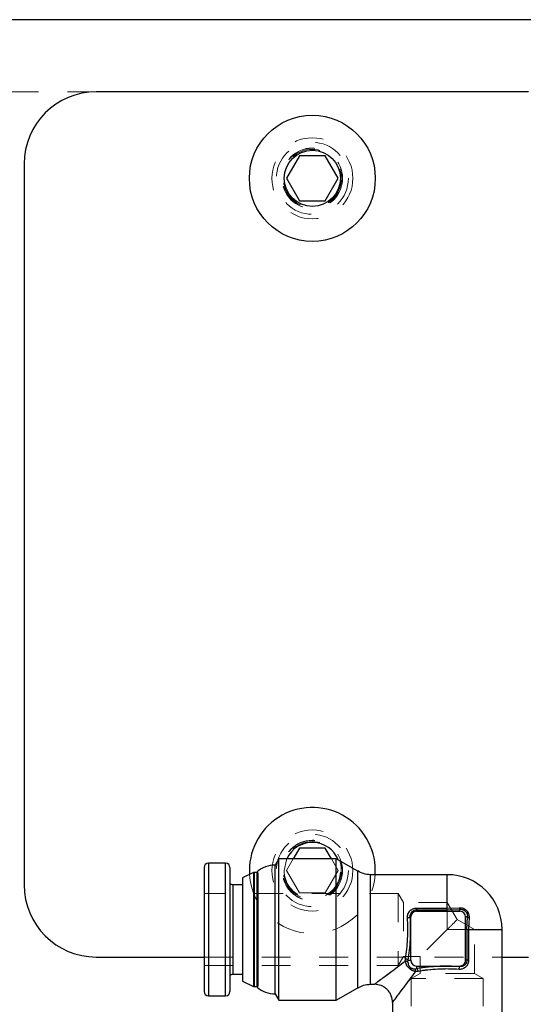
# Model space of a CAD drawing. Header units: inches. Extents: x 1880 to 2363, y -453 to -54.
# Tile 868 of 1056: x 2040.82 to 2042.56, y -63.78 to -60.37. Entities that reach past the tile are written whole.
import ezdxf

# ---------------------------------------------------------------- set-up
doc = ezdxf.new("R2010")
doc.units = ezdxf.units.IN
doc.header["$LTSCALE"] = 0.5
doc.header["$MEASUREMENT"] = 0
doc.linetypes.add('HIDDEN', pattern=[0.225, 0.15, -0.075])
doc.layers.add('DSS-M-S', color=53, linetype='Continuous')
doc.layers.add('SVD-M-S', color=8, linetype='Continuous')

msp = doc.modelspace()

# ---------------------------------------------------------------- linework, layer by layer
at = {"layer": 'DSS-M-S', "linetype": 'Continuous', "lineweight": 25}
for p, q in [((2047.18179, -60.36607), (2034.68179, -60.36607)), ((2042.58179, -60.61607), (2041.08179, -60.61607)), ((2040.83179, -60.86607), (2040.83179, -63.36607)), ((2041.08179, -63.61607), (2041.45602, -63.61607)), ((2042.49002, -63.61607), (2042.58179, -63.61607))]:
    msp.add_line(p, q, dxfattribs=at)
at = {"layer": 'DSS-M-S', "linetype": 'HIDDEN', "lineweight": 18}
for p, q in [((2041.08179, -60.61607), (2034.68179, -60.61607)), ((2041.45602, -63.61607), (2042.49002, -63.61607))]:
    msp.add_line(p, q, dxfattribs=at)
for centre, radius in [((2041.83179, -60.91607), 0.1405), ((2041.83179, -60.91607), 0.1005), ((2041.83179, -63.31607), 0.1405), ((2041.83179, -63.31607), 0.1005)]:
    msp.add_circle(centre, radius, dxfattribs=at)
at = {"layer": 'DSS-M-S', "linetype": 'Continuous', "lineweight": 25}
for centre, start, end in [((2041.08179, -60.86607), 90, 180), ((2041.08179, -63.36607), 180, 270)]:
    msp.add_arc(centre, 0.25, start, end, dxfattribs=at)
at = {"layer": 'SVD-M-S', "linetype": 'Continuous', "lineweight": 25}
for p, q in [((2041.78676, -60.83807), (2041.74173, -60.91607)), ((2041.87683, -60.83807), (2041.78676, -60.83807)), ((2041.92186, -60.91607), (2041.87683, -60.83807)), ((2041.74173, -60.91607), (2041.78676, -60.99407)), ((2041.87683, -60.99407), (2041.92186, -60.91607)), ((2041.78676, -60.99407), (2041.87683, -60.99407)), ((2041.78676, -63.23807), (2041.7654, -63.27507)), ((2041.87683, -63.23807), (2041.78676, -63.23807)), ((2041.89819, -63.27507), (2041.87683, -63.23807)), ((2041.53102, -63.29057), (2041.47102, -63.29057)), ((2041.47102, -63.29057), (2041.47102, -63.75057)), ((2041.53102, -63.75057), (2041.53102, -63.29057)), ((2041.71572, -63.27507), (2041.70302, -63.29707)), ((2041.91389, -63.27507), (2041.71572, -63.27507)), ((2041.71572, -63.76607), (2041.71572, -63.27507)), ((2041.98913, -63.31851), (2041.91389, -63.27507)), ((2041.91389, -63.76607), (2041.91389, -63.27507)), ((2041.54602, -63.30557), (2041.54602, -63.73557)), ((2041.62809, -63.32335), (2041.58902, -63.34157)), ((2041.61329, -63.31607), (2041.61374, -63.33004)), ((2041.62809, -63.32335), (2041.62809, -63.52057)), ((2041.63976, -63.32307), (2041.62936, -63.32307)), ((2041.62936, -63.32307), (2041.62936, -63.71807)), ((2041.64002, -63.32308), (2041.63976, -63.32307)), ((2041.63976, -63.32307), (2041.63976, -63.52057)), ((2041.64002, -63.72062), (2041.64002, -63.32051)), ((2041.64236, -63.32457), (2041.64236, -63.71657)), ((2041.70302, -63.52057), (2041.70302, -63.29707)), ((2041.98913, -63.52057), (2041.98913, -63.31851)), ((2041.58902, -63.34157), (2041.58902, -63.69957)), ((2042.30002, -63.33057), (2042.03413, -63.33057)), ((2042.03413, -63.71057), (2042.03413, -63.33057)), ((2042.30002, -63.44654), (2042.30002, -63.33057)), ((2041.58902, -63.36607), (2041.55602, -63.36607)), ((2041.55602, -63.36607), (2041.55602, -63.52057)), ((2042.19335, -63.44654), (2042.30002, -63.44654)), ((2042.19335, -63.4523), (2042.19335, -63.45723)), ((2042.19335, -63.4523), (2042.30002, -63.4523)), ((2042.19335, -63.45723), (2042.34335, -63.45723)), ((2042.30002, -63.44654), (2042.34119, -63.44505)), ((2042.30002, -63.4523), (2042.30002, -63.44654)), ((2042.30002, -63.4523), (2042.34335, -63.45073)), ((2042.34335, -63.45723), (2042.34335, -63.45073)), ((2042.17139, -63.47723), (2042.17335, -63.47723)), ((2042.17335, -63.62723), (2042.17335, -63.47723)), ((2042.36985, -63.47723), (2042.36335, -63.47723)), ((2042.36335, -63.62723), (2042.36335, -63.47723)), ((2042.36828, -63.52057), (2042.36985, -63.47723)), ((2042.37554, -63.4794), (2042.37404, -63.52057)), ((2041.55602, -63.52057), (2041.55602, -63.67507)), ((2041.62809, -63.52057), (2041.62809, -63.71778)), ((2041.63976, -63.52057), (2041.63976, -63.71807)), ((2041.70302, -63.74407), (2041.70302, -63.52057)), ((2041.98913, -63.72262), (2041.98913, -63.52057)), ((2042.36828, -63.52057), (2042.36828, -63.62723)), ((2042.36828, -63.52057), (2042.37404, -63.52057)), ((2042.37404, -63.52057), (2042.37404, -63.62723)), ((2042.37404, -63.52057), (2042.49002, -63.52057)), ((2042.49002, -63.91807), (2042.49002, -63.52057)), ((2042.15414, -63.63012), (2042.15474, -63.6219)), ((2042.16357, -63.6338), (2042.1644, -63.62723)), ((2042.1644, -63.62723), (2042.17335, -63.62723)), ((2042.36828, -63.62723), (2042.36335, -63.62723)), ((2042.18678, -63.65701), (2042.19335, -63.65618)), ((2042.19869, -63.66584), (2042.19047, -63.66645)), ((2042.19335, -63.64723), (2042.19335, -63.65618)), ((2042.19335, -63.64723), (2042.34335, -63.64723)), ((2042.34335, -63.6492), (2042.34335, -63.64723)), ((2041.55602, -63.67507), (2041.58902, -63.67507)), ((2041.58902, -63.69957), (2041.62809, -63.71778)), ((2041.62936, -63.71807), (2041.63976, -63.71807)), ((2041.63976, -63.71807), (2041.64002, -63.71805)), ((2041.91389, -63.76607), (2041.98913, -63.72262)), ((2042.03413, -63.71057), (2042.04702, -63.71057)), ((2041.47102, -63.75057), (2041.53102, -63.75057)), ((2041.70302, -63.74407), (2041.71572, -63.76607)), ((2041.71572, -63.76607), (2041.91389, -63.76607)), ((2042.11002, -63.77357), (2042.11002, -63.91807))]:
    msp.add_line(p, q, dxfattribs=at)
at = {"layer": 'SVD-M-S', "linetype": 'HIDDEN', "lineweight": 18}
for p, q in [((2041.47102, -63.75057), (2041.47102, -63.29057)), ((2041.53102, -63.29057), (2041.53102, -63.52057)), ((2041.74171, -63.27875), (2041.73429, -63.31607)), ((2041.74333, -63.27507), (2041.74171, -63.27875)), ((2041.7654, -63.27507), (2041.74173, -63.31607)), ((2041.92186, -63.31607), (2041.89819, -63.27507)), ((2041.62809, -63.71778), (2041.62809, -63.32335)), ((2041.62936, -63.71807), (2041.62936, -63.32307)), ((2041.63976, -63.71807), (2041.63976, -63.32307)), ((2041.64236, -63.32457), (2041.64002, -63.32051)), ((2041.74173, -63.31607), (2041.78676, -63.39407)), ((2041.87683, -63.39407), (2041.92186, -63.31607)), ((2041.98913, -63.31851), (2041.98913, -63.72262)), ((2042.03413, -63.33057), (2042.03413, -63.52057)), ((2042.30002, -63.33057), (2042.30002, -63.42657)), ((2042.13002, -63.39557), (2041.45602, -63.39557)), ((2041.55602, -63.67507), (2041.55602, -63.36607)), ((2041.78676, -63.39407), (2041.87683, -63.39407)), ((2042.13002, -63.39557), (2042.13002, -63.64557)), ((2042.14792, -63.42657), (2042.13002, -63.39557)), ((2042.14792, -63.42657), (2042.14792, -63.61457)), ((2042.30002, -63.42657), (2042.14792, -63.42657)), ((2042.30002, -63.42657), (2042.30002, -63.52057)), ((2042.33449, -63.48628), (2042.30002, -63.42657)), ((2042.30002, -63.44654), (2042.19335, -63.44654)), ((2042.30002, -63.4523), (2042.19335, -63.4523)), ((2042.19335, -63.4523), (2042.19335, -63.45723)), ((2042.34335, -63.45723), (2042.19335, -63.45723)), ((2042.34119, -63.44505), (2042.30002, -63.44654)), ((2042.30002, -63.4523), (2042.34335, -63.45073)), ((2042.34335, -63.45073), (2042.34335, -63.45723)), ((2042.17139, -63.47723), (2042.17335, -63.47723)), ((2042.39402, -63.52057), (2042.33431, -63.48609)), ((2042.36985, -63.47723), (2042.36335, -63.47723)), ((2042.36335, -63.47723), (2042.36335, -63.62723)), ((2042.36985, -63.47723), (2042.36828, -63.52057)), ((2042.37404, -63.52057), (2042.37554, -63.4794)), ((2041.53102, -63.52057), (2041.53102, -63.75057)), ((2042.03413, -63.52057), (2042.03413, -63.71057)), ((2042.30002, -63.52057), (2042.20602, -63.61457)), ((2042.30002, -63.52057), (2042.39402, -63.52057)), ((2042.36828, -63.62723), (2042.36828, -63.52057)), ((2042.37404, -63.62723), (2042.37404, -63.52057)), ((2042.39402, -63.67266), (2042.39402, -63.52057)), ((2042.49002, -63.52057), (2042.39402, -63.52057)), ((2042.13002, -63.64557), (2042.14792, -63.61457)), ((2042.14792, -63.61457), (2042.20602, -63.61457)), ((2042.15474, -63.6219), (2042.15414, -63.63012)), ((2042.1644, -63.62723), (2042.16357, -63.6338)), ((2042.1644, -63.62723), (2042.17335, -63.62723)), ((2042.20602, -63.61457), (2042.20602, -63.67266)), ((2042.36828, -63.62723), (2042.36335, -63.62723)), ((2041.45602, -63.64557), (2042.13002, -63.64557)), ((2042.19335, -63.65618), (2042.18678, -63.65701)), ((2042.18678, -63.65702), (2042.18678, -63.65702)), ((2042.18678, -63.65702), (2042.18828, -63.65842)), ((2042.18828, -63.65842), (2042.18951, -63.66067)), ((2042.18951, -63.66067), (2042.19026, -63.66349)), ((2042.19026, -63.66349), (2042.19046, -63.66645)), ((2042.19047, -63.66645), (2042.19869, -63.66584)), ((2042.19335, -63.65618), (2042.19335, -63.64723)), ((2042.34335, -63.64723), (2042.19335, -63.64723)), ((2042.34335, -63.6492), (2042.34335, -63.64723)), ((2042.20602, -63.67266), (2042.17502, -63.69056)), ((2042.42502, -63.69056), (2042.17502, -63.69056)), ((2042.17502, -63.69056), (2042.17502, -63.78645)), ((2042.39402, -63.67266), (2042.20602, -63.67266)), ((2042.42502, -63.69056), (2042.39402, -63.67266)), ((2042.42502, -63.78645), (2042.42502, -63.69056)), ((2041.64002, -63.72062), (2041.64236, -63.71657))]:
    msp.add_line(p, q, dxfattribs=at)
at = {"layer": 'SVD-M-S', "linetype": 'Continuous', "lineweight": 25}
for radius in [0.2185, 0.0975]:
    msp.add_circle((2041.83179, -60.91607), radius, dxfattribs=at)
at = {"layer": 'SVD-M-S', "linetype": 'HIDDEN', "lineweight": 18}
for centre, radius in [((2041.83179, -60.91607), 0.125), ((2041.83179, -60.91607), 0.10497), ((2041.83179, -60.91607), 0.1047), ((2041.83179, -60.91607), 0.10418), ((2041.83179, -63.31607), 0.125), ((2041.83179, -63.31607), 0.10497), ((2041.83179, -63.31607), 0.1047), ((2041.83179, -63.31607), 0.10418)]:
    msp.add_circle(centre, radius, dxfattribs=at)
at = {"layer": 'SVD-M-S', "linetype": 'Continuous', "lineweight": 25}
for centre, radius, start, end in [((2041.83179, -63.31607), 0.2185, 356.19497, 180), ((2041.83179, -63.31607), 0.0975, 21.7385, 155.13303), ((2041.47102, -63.30557), 0.015, 90, 180), ((2041.53102, -63.30557), 0.015, 0, 90), ((2041.62936, -63.32607), 0.003, 90, 115), ((2041.70302, -63.39344), 0.09637, 90, 130.82125), ((2042.30002, -63.52057), 0.19, 0, 90), ((2042.19335, -63.47723), 0.02, 90, 180), ((2042.34335, -63.47723), 0.02, 360, 90), ((2042.19335, -63.62723), 0.02, 180, 270), ((2042.34335, -63.62723), 0.02, 269.99996, 0), ((2041.47102, -63.73557), 0.015, 180, 270), ((2041.53102, -63.73557), 0.015, 270, 0), ((2041.62936, -63.71507), 0.003, 245, 270), ((2041.70302, -63.64769), 0.09637, 229.17875, 270)]:
    msp.add_arc(centre, radius, start, end, dxfattribs=at)
at = {"layer": 'SVD-M-S', "linetype": 'HIDDEN', "lineweight": 18}
for centre, radius, start, end in [((2041.83179, -63.31607), 0.0975, 180, 21.7385), ((2041.63976, -63.32607), 0.003, 30, 85.11165), ((2041.83179, -63.31607), 0.2185, 183.66683, 356.19497), ((2041.63976, -63.71507), 0.003, 274.88835, 330)]:
    msp.add_arc(centre, radius, start, end, dxfattribs=at)
at = {"layer": 'SVD-M-S', "linetype": 'Continuous', "lineweight": 25}
for points, knots in [([(2041.45602, -63.30557), (2041.45602, -63.30685), (2041.45602, -63.30938), (2041.45602, -63.3288), (2041.45602, -63.35643), (2041.45602, -63.39843), (2041.45602, -63.4542), (2041.45602, -63.50024), (2041.45602, -63.52057)], [0, 0, 0, 0, 0.158429, 0.3121277, 0.4571602, 0.5908736, 0.8193632, 1, 1, 1, 1]), ([(2042.03413, -63.33057), (2042.02551, -63.33008), (2042.00978, -63.32918), (2041.99627, -63.32119), (2041.99017, -63.31758)], [0, 0, 0, 0, 0.5481588, 1, 1, 1, 1]), ([(2041.55602, -63.36607), (2041.55508, -63.36599), (2041.55294, -63.36581), (2041.55011, -63.36434), (2041.54786, -63.36208), (2041.54633, -63.35931), (2041.54613, -63.35717), (2041.54602, -63.35607)], [0, 0, 0, 0, 0.18082498, 0.4095525, 0.59037748, 0.78979523, 1, 1, 1, 1]), ([(2042.16173, -63.4794), (2042.16172, -63.47727), (2042.16171, -63.47301), (2042.16342, -63.46679), (2042.16628, -63.46099), (2042.17036, -63.45592), (2042.17535, -63.45176), (2042.18101, -63.44879), (2042.18709, -63.4469), (2042.19126, -63.44666), (2042.19335, -63.44654)], [0, 0, 0, 0, 0.1248263, 0.2506673, 0.3796294, 0.5087468, 0.635437, 0.7607568, 0.8800651, 1, 1, 1, 1]), ([(2042.17139, -63.47723), (2042.17148, -63.47413), (2042.17166, -63.4679), (2042.17562, -63.46098), (2042.18011, -63.45669), (2042.18417, -63.45422), (2042.18857, -63.45262), (2042.19179, -63.45241), (2042.19335, -63.4523)], [0, 0, 0, 0, 0.2499935, 0.5021453, 0.6386765, 0.7531579, 0.8799603, 1, 1, 1, 1]), ([(2042.34119, -63.44505), (2042.34356, -63.44502), (2042.34823, -63.44496), (2042.35508, -63.44681), (2042.36131, -63.44997), (2042.36664, -63.45438), (2042.3709, -63.45975), (2042.37389, -63.46586), (2042.37563, -63.47254), (2042.37557, -63.47709), (2042.37554, -63.4794)], [0, 0, 0, 0, 0.1314575, 0.2583214, 0.3826687, 0.5065667, 0.6271707, 0.7483349, 0.8719717, 1, 1, 1, 1]), ([(2042.34119, -63.44505), (2042.34132, -63.44571), (2042.3416, -63.44706), (2042.34214, -63.44872), (2042.34273, -63.45003), (2042.34315, -63.4505), (2042.34335, -63.45073)], [0, 0, 0, 0, 0.2467449, 0.4999991, 0.7532537, 1, 1, 1, 1]), ([(2042.34335, -63.45073), (2042.34517, -63.45067), (2042.34865, -63.45054), (2042.35392, -63.45181), (2042.35877, -63.45411), (2042.36305, -63.45753), (2042.36647, -63.46182), (2042.36878, -63.46667), (2042.37005, -63.47193), (2042.36992, -63.47541), (2042.36985, -63.47723)], [0, 0, 0, 0, 0.1315626, 0.2512161, 0.377661, 0.5000512, 0.6223838, 0.7488539, 0.8685771, 1, 1, 1, 1]), ([(2042.15474, -63.6219), (2042.15645, -63.61094), (2042.15982, -63.58935), (2042.16251, -63.55318), (2042.16342, -63.51608), (2042.16229, -63.49163), (2042.16173, -63.4794)], [0, 0, 0, 0, 0.2543953, 0.5012414, 0.750372, 1, 1, 1, 1]), ([(2042.16173, -63.4794), (2042.16279, -63.47932), (2042.16498, -63.47915), (2042.16793, -63.47862), (2042.17027, -63.47796), (2042.17102, -63.47747), (2042.17139, -63.47723)], [0, 0, 0, 0, 0.2431185, 0.50000234, 0.75688482, 1, 1, 1, 1]), ([(2042.1644, -63.62723), (2042.1661, -63.61577), (2042.16949, -63.59297), (2042.17217, -63.55486), (2042.17308, -63.51573), (2042.17195, -63.49007), (2042.17139, -63.47723)], [0, 0, 0, 0, 0.252615, 0.5025313, 0.7511391, 1, 1, 1, 1]), ([(2042.36985, -63.47723), (2042.37008, -63.47744), (2042.37056, -63.47785), (2042.37186, -63.47845), (2042.37352, -63.47899), (2042.37487, -63.47926), (2042.37554, -63.4794)], [0, 0, 0, 0, 0.24674522, 0.49999994, 0.75325469, 1, 1, 1, 1]), ([(2041.45602, -63.52057), (2041.45602, -63.54761), (2041.45602, -63.58922), (2041.45602, -63.63927), (2041.45602, -63.67372), (2041.45602, -63.70147), (2041.45602, -63.72828), (2041.45602, -63.73269), (2041.45602, -63.73557)], [0, 0, 0, 0, 0.2394568, 0.3683607, 0.5, 0.6316393, 0.7605432, 1, 1, 1, 1]), ([(2042.04702, -63.71057), (2042.04814, -63.70973), (2042.05049, -63.70798), (2042.06979, -63.69345), (2042.10381, -63.66792), (2042.13592, -63.6438), (2042.15414, -63.63012)], [0, 0, 0, 0, 0.18374305, 0.38325524, 0.65022818, 1, 1, 1, 1]), ([(2042.19047, -63.66645), (2042.18606, -63.6654), (2042.1797, -63.66388), (2042.1716, -63.65871), (2042.16639, -63.65425), (2042.16192, -63.64905), (2042.15674, -63.64093), (2042.1552, -63.63455), (2042.15414, -63.63012)], [0, 0, 0, 0, 0.26765577, 0.38612886, 0.49979116, 0.61239042, 0.73094292, 1, 1, 1, 1]), ([(2042.16357, -63.6338), (2042.16315, -63.63328), (2042.1623, -63.63221), (2042.16, -63.63101), (2042.1572, -63.63022), (2042.15514, -63.63015), (2042.15414, -63.63012)], [0, 0, 0, 0, 0.2439708, 0.5000063, 0.7560382, 1, 1, 1, 1]), ([(2042.15474, -63.6219), (2042.15582, -63.62209), (2042.15805, -63.62247), (2042.16104, -63.62375), (2042.16337, -63.6254), (2042.16406, -63.62663), (2042.1644, -63.62723)], [0, 0, 0, 0, 0.24274277, 0.5000004, 0.75725782, 1, 1, 1, 1]), ([(2042.16357, -63.6338), (2042.16362, -63.63564), (2042.16371, -63.63888), (2042.16509, -63.64359), (2042.16715, -63.6475), (2042.16984, -63.65079), (2042.17313, -63.65347), (2042.17705, -63.65552), (2042.18173, -63.65688), (2042.18495, -63.65697), (2042.18678, -63.65701)], [0, 0, 0, 0, 0.1703651, 0.3011995, 0.4056816, 0.5005288, 0.5956973, 0.7006313, 0.8305043, 1, 1, 1, 1]), ([(2042.37404, -63.62723), (2042.37392, -63.62933), (2042.37368, -63.63352), (2042.37179, -63.6396), (2042.36881, -63.64526), (2042.36465, -63.65024), (2042.35957, -63.65432), (2042.35377, -63.65717), (2042.34756, -63.65888), (2042.34331, -63.65886), (2042.34119, -63.65886)], [0, 0, 0, 0, 0.1203331, 0.2400516, 0.3651555, 0.4919134, 0.6208484, 0.7498201, 0.8754155, 1, 1, 1, 1]), ([(2042.36828, -63.62723), (2042.36818, -63.6288), (2042.36797, -63.63201), (2042.36636, -63.63642), (2042.36389, -63.64048), (2042.3596, -63.64496), (2042.35268, -63.64893), (2042.34645, -63.64911), (2042.34335, -63.6492)], [0, 0, 0, 0, 0.1201399, 0.2468608, 0.3613044, 0.4978623, 0.7500165, 1, 1, 1, 1]), ([(2042.11002, -63.77357), (2042.11079, -63.77254), (2042.11244, -63.77034), (2042.12659, -63.75151), (2042.15221, -63.71738), (2042.17649, -63.68506), (2042.19047, -63.66645)], [0, 0, 0, 0, 0.1757494, 0.3792447, 0.642633, 1, 1, 1, 1]), ([(2042.19046, -63.66645), (2042.19043, -63.66544), (2042.19037, -63.66339), (2042.18958, -63.66058), (2042.18837, -63.65828), (2042.1873, -63.65743), (2042.18678, -63.65702)], [0, 0, 0, 0, 0.2439632, 0.4999952, 0.75603, 1, 1, 1, 1]), ([(2042.34335, -63.6492), (2042.33052, -63.64863), (2042.30486, -63.64751), (2042.26572, -63.64842), (2042.22761, -63.65109), (2042.20481, -63.65448), (2042.19335, -63.65618)], [0, 0, 0, 0, 0.2489015, 0.4975118, 0.747418, 1, 1, 1, 1]), ([(2042.19869, -63.66584), (2042.1985, -63.66476), (2042.19812, -63.66253), (2042.19683, -63.65954), (2042.19518, -63.65722), (2042.19395, -63.65652), (2042.19335, -63.65618)], [0, 0, 0, 0, 0.2427405, 0.4999979, 0.7572565, 1, 1, 1, 1]), ([(2042.34119, -63.65886), (2042.32895, -63.65829), (2042.3046, -63.65717), (2042.2675, -63.65808), (2042.23132, -63.66075), (2042.20965, -63.66413), (2042.19869, -63.66584)], [0, 0, 0, 0, 0.2496089, 0.4968769, 0.7455915, 1, 1, 1, 1]), ([(2042.34119, -63.65886), (2042.34127, -63.6578), (2042.34143, -63.65562), (2042.34196, -63.65266), (2042.34262, -63.65032), (2042.34311, -63.64957), (2042.34335, -63.6492)], [0, 0, 0, 0, 0.2420092, 0.4984772, 0.7557703, 1, 1, 1, 1]), ([(2041.54602, -63.68507), (2041.54613, -63.68396), (2041.54633, -63.68182), (2041.54786, -63.67905), (2041.55011, -63.67679), (2041.55294, -63.67532), (2041.55508, -63.67514), (2041.55602, -63.67507)], [0, 0, 0, 0, 0.2102048, 0.4096225, 0.5904475, 0.819175, 1, 1, 1, 1]), ([(2041.99088, -63.72319), (2041.99675, -63.71973), (2042.01004, -63.7119), (2042.02551, -63.71104), (2042.03413, -63.71057)], [0, 0, 0, 0, 0.4423123, 1, 1, 1, 1]), ([(2042.11002, -63.77357), (2042.10918, -63.76564), (2042.10788, -63.75345), (2042.10003, -63.73878), (2042.0919, -63.72869), (2042.0818, -63.72056), (2042.06714, -63.7127), (2042.05494, -63.71141), (2042.04702, -63.71057)], [0, 0, 0, 0, 0.2394567, 0.3683606, 0.5, 0.6316395, 0.7605433, 1, 1, 1, 1])]:
    msp.add_open_spline(points, degree=3, knots=knots, dxfattribs=at)
at = {"layer": 'SVD-M-S', "linetype": 'HIDDEN', "lineweight": 18}
for points, knots in [([(2042.19335, -63.44654), (2042.19126, -63.44666), (2042.18709, -63.4469), (2042.18101, -63.44879), (2042.17535, -63.45176), (2042.17037, -63.45591), (2042.16628, -63.46099), (2042.16342, -63.46679), (2042.16171, -63.47301), (2042.16172, -63.47727), (2042.16173, -63.4794)], [0, 0, 0, 0, 0.1198919, 0.23924, 0.3644725, 0.4912501, 0.6202786, 0.74933, 0.8751288, 1, 1, 1, 1]), ([(2042.19335, -63.4523), (2042.19179, -63.45241), (2042.18857, -63.45262), (2042.18417, -63.45422), (2042.18011, -63.45669), (2042.17562, -63.46098), (2042.17166, -63.46791), (2042.17148, -63.47413), (2042.17139, -63.47723)], [0, 0, 0, 0, 0.1200603, 0.2468421, 0.3613679, 0.4978545, 0.750006, 1, 1, 1, 1]), ([(2042.37554, -63.4794), (2042.37557, -63.47709), (2042.37563, -63.47255), (2042.3739, -63.46588), (2042.37092, -63.45978), (2042.36666, -63.4544), (2042.36133, -63.44999), (2042.3551, -63.44681), (2042.34824, -63.44496), (2042.34357, -63.44502), (2042.34119, -63.44505)], [0, 0, 0, 0, 0.1278516, 0.2513319, 0.3723531, 0.4928195, 0.6168557, 0.741346, 0.8683659, 1, 1, 1, 1]), ([(2042.34119, -63.44505), (2042.34131, -63.44566), (2042.34157, -63.44694), (2042.34209, -63.44858), (2042.34269, -63.44997), (2042.34313, -63.45048), (2042.34335, -63.45073)], [0, 0, 0, 0, 0.22724043, 0.47292215, 0.7326437, 1, 1, 1, 1]), ([(2042.36985, -63.47723), (2042.36992, -63.47541), (2042.37005, -63.47193), (2042.36878, -63.46667), (2042.36647, -63.46182), (2042.36305, -63.45753), (2042.35877, -63.45411), (2042.35392, -63.45181), (2042.34865, -63.45054), (2042.34517, -63.45067), (2042.34335, -63.45073)], [0, 0, 0, 0, 0.1314487, 0.2511467, 0.3776591, 0.4999489, 0.6223823, 0.7487841, 0.8684635, 1, 1, 1, 1]), ([(2042.16173, -63.4794), (2042.16229, -63.49163), (2042.16341, -63.51598), (2042.16251, -63.55308), (2042.15984, -63.58926), (2042.15645, -63.61094), (2042.15474, -63.6219)], [0, 0, 0, 0, 0.24960892, 0.4968772, 0.74559212, 1, 1, 1, 1]), ([(2042.16173, -63.4794), (2042.16279, -63.47932), (2042.16497, -63.47915), (2042.16792, -63.47863), (2042.17027, -63.47796), (2042.17102, -63.47747), (2042.17139, -63.47723)], [0, 0, 0, 0, 0.24200878, 0.49847655, 0.75576977, 1, 1, 1, 1]), ([(2042.17139, -63.47723), (2042.17195, -63.49007), (2042.17308, -63.51573), (2042.17217, -63.55486), (2042.16949, -63.59297), (2042.1661, -63.61577), (2042.1644, -63.62723)], [0, 0, 0, 0, 0.2488599, 0.4974665, 0.7473817, 1, 1, 1, 1]), ([(2042.33405, -63.48653), (2042.33417, -63.48641), (2042.33508, -63.48551), (2042.32821, -63.49238), (2042.31472, -63.50586), (2042.30288, -63.5177), (2042.30002, -63.52057)], [0, 0, 0, 0, 0.0331634, 0.2545085, 0.819761, 1, 1, 1, 1]), ([(2042.37554, -63.4794), (2042.37487, -63.47926), (2042.37352, -63.47899), (2042.37186, -63.47845), (2042.37056, -63.47785), (2042.37008, -63.47744), (2042.36985, -63.47723)], [0, 0, 0, 0, 0.2467453, 0.5000001, 0.7532548, 1, 1, 1, 1]), ([(2042.15414, -63.63012), (2042.13593, -63.6438), (2042.10381, -63.66792), (2042.06979, -63.69345), (2042.05049, -63.70798), (2042.04814, -63.70973), (2042.04702, -63.71057)], [0, 0, 0, 0, 0.349724, 0.6167216, 0.8162417, 1, 1, 1, 1]), ([(2042.15414, -63.63012), (2042.1552, -63.63455), (2042.15674, -63.64093), (2042.16192, -63.64905), (2042.16639, -63.65425), (2042.1716, -63.65871), (2042.1797, -63.66388), (2042.18606, -63.6654), (2042.19047, -63.66645)], [0, 0, 0, 0, 0.2690383, 0.3875958, 0.5002101, 0.6138634, 0.7323325, 1, 1, 1, 1]), ([(2042.16357, -63.6338), (2042.16316, -63.63329), (2042.16232, -63.63223), (2042.16004, -63.63102), (2042.15723, -63.63022), (2042.15516, -63.63015), (2042.15414, -63.63012)], [0, 0, 0, 0, 0.2404859, 0.4952191, 0.7525175, 1, 1, 1, 1]), ([(2042.15474, -63.6219), (2042.15582, -63.62208), (2042.15805, -63.62247), (2042.16104, -63.62375), (2042.16337, -63.6254), (2042.16406, -63.62663), (2042.1644, -63.62723)], [0, 0, 0, 0, 0.2427401, 0.4999978, 0.7572567, 1, 1, 1, 1]), ([(2042.16357, -63.6338), (2042.1637, -63.63662), (2042.16389, -63.64083), (2042.16664, -63.64679), (2042.16978, -63.65081), (2042.17379, -63.65394), (2042.17976, -63.6567), (2042.18397, -63.65689), (2042.18678, -63.65701)], [0, 0, 0, 0, 0.2587786, 0.3874383, 0.5000123, 0.6127889, 0.7412337, 1, 1, 1, 1]), ([(2042.34119, -63.65886), (2042.34331, -63.65886), (2042.34756, -63.65888), (2042.35377, -63.65717), (2042.35957, -63.65432), (2042.36464, -63.65024), (2042.36881, -63.64526), (2042.37178, -63.6396), (2042.37368, -63.63352), (2042.37392, -63.62933), (2042.37404, -63.62723)], [0, 0, 0, 0, 0.1245407, 0.2501793, 0.3790626, 0.508087, 0.6347584, 0.7599494, 0.8796264, 1, 1, 1, 1]), ([(2042.34335, -63.6492), (2042.34645, -63.64911), (2042.35268, -63.64893), (2042.3596, -63.64496), (2042.36389, -63.64048), (2042.36636, -63.63642), (2042.36797, -63.63201), (2042.36818, -63.6288), (2042.36828, -63.62723)], [0, 0, 0, 0, 0.2499832, 0.5021377, 0.6387418, 0.7531398, 0.879895, 1, 1, 1, 1]), ([(2042.19047, -63.66645), (2042.17649, -63.68506), (2042.15221, -63.71738), (2042.12678, -63.75126), (2042.11255, -63.77017), (2042.11084, -63.77246), (2042.11002, -63.77357)], [0, 0, 0, 0, 0.35737558, 0.62077128, 0.81803904, 1, 1, 1, 1]), ([(2042.19335, -63.65618), (2042.20481, -63.65448), (2042.22761, -63.65109), (2042.26572, -63.64842), (2042.30486, -63.64751), (2042.33052, -63.64863), (2042.34335, -63.6492)], [0, 0, 0, 0, 0.2525837, 0.5024893, 0.751099, 1, 1, 1, 1]), ([(2042.19869, -63.66584), (2042.1985, -63.66476), (2042.19812, -63.66253), (2042.19683, -63.65954), (2042.19518, -63.65722), (2042.19395, -63.65652), (2042.19335, -63.65618)], [0, 0, 0, 0, 0.2427428, 0.50000034, 0.7572577, 1, 1, 1, 1]), ([(2042.19869, -63.66584), (2042.20965, -63.66413), (2042.23124, -63.66076), (2042.2674, -63.65808), (2042.30451, -63.65717), (2042.32895, -63.65829), (2042.34119, -63.65886)], [0, 0, 0, 0, 0.2543967, 0.5012424, 0.7503721, 1, 1, 1, 1]), ([(2042.34119, -63.65886), (2042.34127, -63.65779), (2042.34144, -63.6556), (2042.34196, -63.65265), (2042.34262, -63.65031), (2042.34311, -63.64956), (2042.34335, -63.6492)], [0, 0, 0, 0, 0.2431196, 0.5000043, 0.7568865, 1, 1, 1, 1])]:
    msp.add_open_spline(points, degree=3, knots=knots, dxfattribs=at)
at = {"layer": 'SVD-M-S', "linetype": 'Continuous', "lineweight": 25}
for points in [[(2042.19335, -63.44654), (2042.19335, -63.44722), (2042.19335, -63.44858), (2042.19335, -63.45024), (2042.19335, -63.45157), (2042.19335, -63.45206), (2042.19335, -63.4523)], [(2042.37404, -63.62723), (2042.37337, -63.62723), (2042.37201, -63.62723), (2042.37034, -63.62723), (2042.36901, -63.62723), (2042.36852, -63.62723), (2042.36828, -63.62723)]]:
    msp.add_open_spline(points, degree=3, dxfattribs=at)
at = {"layer": 'SVD-M-S', "linetype": 'HIDDEN', "lineweight": 18}
for points in [[(2042.19335, -63.44654), (2042.19335, -63.44722), (2042.19335, -63.44858), (2042.19335, -63.45024), (2042.19335, -63.45157), (2042.19335, -63.45206), (2042.19335, -63.4523)], [(2042.37404, -63.62723), (2042.37337, -63.62723), (2042.37201, -63.62723), (2042.37034, -63.62723), (2042.36901, -63.62723), (2042.36852, -63.62723), (2042.36828, -63.62723)]]:
    msp.add_open_spline(points, degree=3, dxfattribs=at)

doc.saveas('drawing.dxf')
